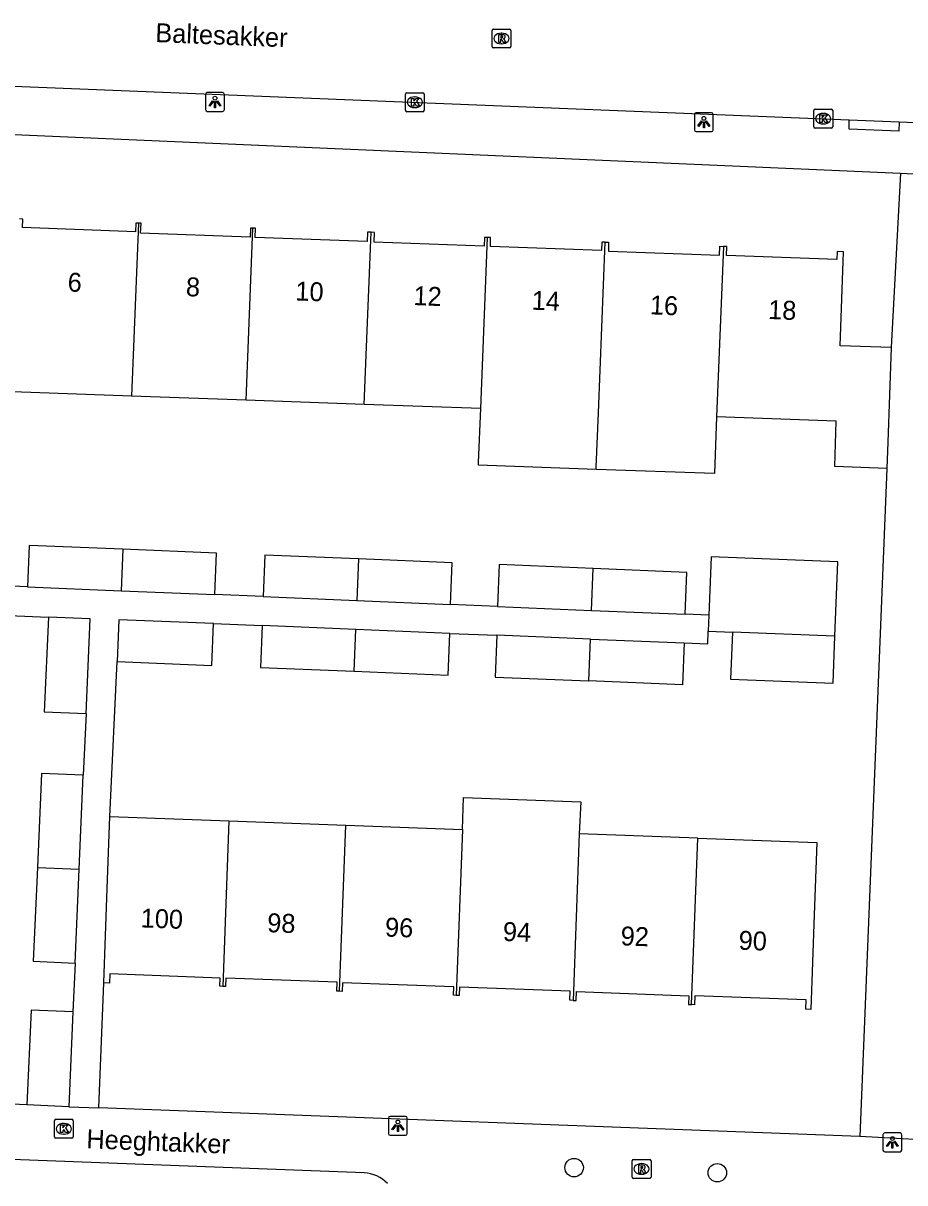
# Model space of a CAD drawing. Extents: x 161355 to 162026, y 386504 to 387459.
# Drawn here: x 161862.3 to 161908.9, y 387112.8 to 387174.1 of the extents above; entities that cross this region are included whole.
import ezdxf

# ---------------------------------------------------------------- set-up
doc = ezdxf.new("R2010")
doc.units = 0
for name, color, linetype in [('IMGEO_Boom', 7, 'Continuous'), ('IMGEO_Groenvoorziening', 7, 'Continuous'), ('IMGEO_Kolk', 7, 'Continuous'), ('IMGEO_Lichtpunt', 7, 'Continuous'), ('IMGEO_Openbare_ruimte_label', 7, 'Continuous'), ('IMGEO_Pand', 7, 'Continuous'), ('IMGEO_Pand_nummerreeks', 7, 'Continuous'), ('IMGEO_Rijbaan_lokaal_open', 7, 'Continuous'), ('IMGEO_Rioolput', 7, 'Continuous'), ('IMGEO_Voetpad_open', 7, 'Continuous')]:
    doc.layers.add(name, color=color, linetype=linetype)

msp = doc.modelspace()

# ---------------------------------------------------------------- linework, layer by layer
at = {"layer": 'IMGEO_Boom'}
for centre in [(161891.464, 387113.641), (161899.031, 387113.372)]:
    msp.add_circle(centre, 0.489, dxfattribs=at)
at = {"layer": 'IMGEO_Groenvoorziening'}
for points in [[(161908.713, 387166.192), (161908.216, 387156.976)], [(161907.989, 387150.59), (161906.571, 387115.293)]]:
    msp.add_lwpolyline(points, dxfattribs=at)
at = {"layer": 'IMGEO_Kolk'}
for p, q in [((161882.544, 387169.506), (161882.544, 387170.358)), ((161882.619, 387170.432), (161883.471, 387170.432)), ((161883.032, 387170.212), (161883.057, 387170.212)), ((161883.545, 387170.358), (161883.545, 387169.506)), ((161883.471, 387169.432), (161882.619, 387169.432)), ((161883.055, 387169.652), (161883.03, 387169.652)), ((161904.128, 387168.638), (161904.128, 387169.49)), ((161904.203, 387169.564), (161905.055, 387169.564)), ((161905.129, 387169.49), (161905.129, 387168.638)), ((161904.639, 387168.784), (161904.614, 387168.784)), ((161904.616, 387169.344), (161904.641, 387169.344)), ((161905.055, 387168.564), (161904.203, 387168.564)), ((161863.995, 387115.269), (161863.995, 387116.121)), ((161864.07, 387116.195), (161864.922, 387116.195)), ((161864.996, 387116.121), (161864.996, 387115.269)), ((161864.483, 387115.975), (161864.508, 387115.975)), ((161864.922, 387115.195), (161864.07, 387115.195)), ((161864.506, 387115.415), (161864.481, 387115.415))]:
    msp.add_line(p, q, dxfattribs=at)
for points in [[(161882.544, 387169.506), (161882.544, 387170.358)], [(161882.619, 387170.432), (161883.471, 387170.432)], [(161882.865, 387170.132), (161882.988, 387170.132), (161882.988, 387169.981), (161883.118, 387170.132), (161883.282, 387170.132), (161883.136, 387169.981), (161883.289, 387169.732), (161883.137, 387169.732), (161883.052, 387169.896), (161882.988, 387169.829), (161882.988, 387169.732), (161882.865, 387169.732), (161882.865, 387170.132)], [(161883.545, 387170.358), (161883.545, 387169.506)], [(161883.471, 387169.432), (161882.619, 387169.432)], [(161904.128, 387168.638), (161904.128, 387169.49)], [(161904.203, 387169.564), (161905.055, 387169.564)], [(161905.129, 387169.49), (161905.129, 387168.638)], [(161904.449, 387169.264), (161904.572, 387169.264), (161904.572, 387169.113), (161904.702, 387169.264), (161904.866, 387169.264), (161904.72, 387169.113), (161904.873, 387168.864), (161904.721, 387168.864), (161904.636, 387169.028), (161904.572, 387168.961), (161904.572, 387168.864), (161904.449, 387168.864), (161904.449, 387169.264)], [(161905.055, 387168.564), (161904.203, 387168.564)], [(161863.995, 387115.269), (161863.995, 387116.121)], [(161864.07, 387116.195), (161864.922, 387116.195)], [(161864.996, 387116.121), (161864.996, 387115.269)], [(161864.316, 387115.895), (161864.439, 387115.895), (161864.439, 387115.744), (161864.569, 387115.895), (161864.733, 387115.895), (161864.587, 387115.744), (161864.74, 387115.495), (161864.588, 387115.495), (161864.503, 387115.659), (161864.439, 387115.592), (161864.439, 387115.495), (161864.316, 387115.495), (161864.316, 387115.895)], [(161864.922, 387115.195), (161864.07, 387115.195)]]:
    msp.add_lwpolyline(points, dxfattribs=at)
for centre, start, end in [((161882.621, 387170.356), 91.55205, 178.44795), ((161882.621, 387170.356), 91.55205, 178.44795), ((161883.469, 387170.356), 1.55205, 88.44795), ((161883.469, 387170.356), 1.55205, 88.44795), ((161882.621, 387169.508), 181.55205, 268.44795), ((161882.621, 387169.508), 181.55205, 268.44795), ((161883.469, 387169.508), 271.55205, 358.44795), ((161883.469, 387169.508), 271.55205, 358.44795), ((161904.205, 387169.488), 91.55205, 178.44795), ((161904.205, 387169.488), 91.55205, 178.44795), ((161905.053, 387169.488), 1.55205, 88.44795), ((161905.053, 387169.488), 1.55205, 88.44795), ((161904.205, 387168.64), 181.55205, 268.44795), ((161904.205, 387168.64), 181.55205, 268.44795), ((161905.053, 387168.64), 271.55205, 358.44795), ((161905.053, 387168.64), 271.55205, 358.44795), ((161864.072, 387116.119), 91.55205, 178.44795), ((161864.072, 387116.119), 91.55205, 178.44795), ((161864.92, 387116.119), 1.55205, 88.44795), ((161864.92, 387116.119), 1.55205, 88.44795), ((161864.072, 387115.271), 181.55205, 268.44795), ((161864.072, 387115.271), 181.55205, 268.44795), ((161864.92, 387115.271), 271.55205, 358.44795), ((161864.92, 387115.271), 271.55205, 358.44795)]:
    msp.add_arc(centre, 0.0765, start, end, dxfattribs=at)
for centre, major_axis, ratio, start_param, end_param in [((161883.031, 387169.932), (-0.387, 0.002), 0.722429, 4.712389, 7.853982), ((161883.056, 387169.932), (-0.39, 0.002), 0.717154, 1.570796, 4.712389), ((161904.615, 387169.064), (-0.387, 0.002), 0.722429, 4.712389, 7.853982), ((161904.64, 387169.064), (-0.39, 0.002), 0.717154, 1.570796, 4.712389), ((161864.482, 387115.695), (-0.387, 0.002), 0.722429, 4.712389, 7.853982), ((161864.507, 387115.695), (-0.39, 0.002), 0.717154, 1.570796, 4.712389)]:
    msp.add_ellipse(centre, major_axis=major_axis, ratio=ratio, start_param=start_param, end_param=end_param, dxfattribs=at)
at = {"layer": 'IMGEO_Lichtpunt'}
for p, q in [((161871.985, 387170.349), (161871.985, 387169.542)), ((161871.985, 387170.349), (161871.985, 387169.542)), ((161872.887, 387170.444), (161872.079, 387170.444)), ((161872.887, 387170.444), (161872.079, 387170.444)), ((161872.981, 387169.542), (161872.981, 387170.349)), ((161872.981, 387169.542), (161872.981, 387170.349)), ((161872.079, 387169.448), (161872.887, 387169.448)), ((161872.079, 387169.448), (161872.887, 387169.448)), ((161898.725, 387169.377), (161897.917, 387169.377)), ((161898.725, 387169.377), (161897.917, 387169.377)), ((161897.823, 387169.282), (161897.823, 387168.475)), ((161897.823, 387169.282), (161897.823, 387168.475)), ((161898.819, 387168.475), (161898.819, 387169.282)), ((161898.819, 387168.475), (161898.819, 387169.282)), ((161897.917, 387168.381), (161898.725, 387168.381)), ((161897.917, 387168.381), (161898.725, 387168.381)), ((161881.651, 387116.257), (161881.651, 387115.45)), ((161881.651, 387116.257), (161881.651, 387115.45)), ((161882.553, 387116.352), (161881.745, 387116.352)), ((161882.553, 387116.352), (161881.745, 387116.352)), ((161882.647, 387115.45), (161882.647, 387116.257)), ((161882.647, 387115.45), (161882.647, 387116.257)), ((161908.688, 387115.474), (161907.88, 387115.474)), ((161908.688, 387115.474), (161907.88, 387115.474)), ((161881.745, 387115.356), (161882.553, 387115.356)), ((161881.745, 387115.356), (161882.553, 387115.356)), ((161907.786, 387115.379), (161907.786, 387114.572)), ((161907.786, 387115.379), (161907.786, 387114.572)), ((161908.782, 387114.572), (161908.782, 387115.379)), ((161908.782, 387114.572), (161908.782, 387115.379)), ((161907.88, 387114.478), (161908.688, 387114.478)), ((161907.88, 387114.478), (161908.688, 387114.478))]:
    msp.add_line(p, q, dxfattribs=at)
for points in [[(161872.359, 387170.013), (161872.398, 387169.985), (161872.21, 387169.723), (161872.172, 387169.75), (161872.359, 387170.013)], [(161872.571, 387169.985), (161872.609, 387170.012), (161872.796, 387169.75), (161872.757, 387169.722), (161872.571, 387169.985)], [(161872.461, 387169.965), (161872.508, 387169.965), (161872.508, 387169.643), (161872.461, 387169.643), (161872.461, 387169.965)], [(161898.197, 387168.946), (161898.236, 387168.918), (161898.048, 387168.656), (161898.01, 387168.683), (161898.197, 387168.946)], [(161898.299, 387168.898), (161898.346, 387168.898), (161898.346, 387168.576), (161898.299, 387168.576), (161898.299, 387168.898)], [(161898.409, 387168.918), (161898.447, 387168.945), (161898.634, 387168.683), (161898.595, 387168.655), (161898.409, 387168.918)], [(161882.025, 387115.921), (161882.064, 387115.893), (161881.876, 387115.631), (161881.838, 387115.658), (161882.025, 387115.921)], [(161882.127, 387115.873), (161882.174, 387115.873), (161882.174, 387115.551), (161882.127, 387115.551), (161882.127, 387115.873)], [(161882.237, 387115.893), (161882.275, 387115.92), (161882.462, 387115.658), (161882.423, 387115.63), (161882.237, 387115.893)], [(161908.16, 387115.043), (161908.199, 387115.015), (161908.011, 387114.753), (161907.973, 387114.78), (161908.16, 387115.043)], [(161908.262, 387114.995), (161908.309, 387114.995), (161908.309, 387114.673), (161908.262, 387114.673), (161908.262, 387114.995)], [(161908.372, 387115.015), (161908.41, 387115.042), (161908.597, 387114.78), (161908.558, 387114.752), (161908.372, 387115.015)]]:
    msp.add_lwpolyline(points, dxfattribs=at)
for centre in [(161872.484, 387170.147), (161898.322, 387169.08), (161882.15, 387116.055), (161908.285, 387115.177)]:
    msp.add_circle(centre, 0.0994, dxfattribs=at)
for centre, start, end in [((161872.079, 387170.349), 90, 180), ((161872.079, 387170.349), 90, 180), ((161872.887, 387170.349), 0, 90), ((161872.887, 387170.349), 0, 90), ((161872.079, 387169.542), 180, 270), ((161872.079, 387169.542), 180, 270), ((161872.887, 387169.542), 270, 0), ((161872.887, 387169.542), 270, 360), ((161897.917, 387169.282), 90, 180), ((161897.917, 387169.282), 90, 180), ((161898.725, 387169.282), 0, 90), ((161898.725, 387169.282), 0, 90), ((161897.917, 387168.475), 180, 270), ((161897.917, 387168.475), 180, 270), ((161898.725, 387168.475), 270, 0), ((161898.725, 387168.475), 270, 360), ((161881.745, 387116.257), 90, 180), ((161881.745, 387116.257), 90, 180), ((161882.553, 387116.257), 0, 90), ((161882.553, 387116.257), 0, 90), ((161881.745, 387115.45), 180, 270), ((161881.745, 387115.45), 180, 270), ((161882.553, 387115.45), 270, 0), ((161882.553, 387115.45), 270, 360), ((161907.88, 387115.379), 90, 180), ((161907.88, 387115.379), 90, 180), ((161908.688, 387115.379), 0, 90), ((161908.688, 387115.379), 0, 90), ((161907.88, 387114.572), 180, 270), ((161907.88, 387114.572), 180, 270), ((161908.688, 387114.572), 270, 0), ((161908.688, 387114.572), 270, 360)]:
    msp.add_arc(centre, 0.0946, start, end, dxfattribs=at)
at = {"layer": 'IMGEO_Pand'}
for points in [[(161868.44, 387163.54), (161868.303, 387163.545), (161868.287, 387163.093), (161862.314, 387163.306), (161862.33, 387163.76), (161862.155, 387163.767)], [(161868.44, 387163.54), (161868.076, 387154.408)], [(161874.488, 387163.278), (161874.357, 387163.283), (161874.34, 387162.809), (161868.555, 387163.014), (161868.574, 387163.535), (161868.44, 387163.54)], [(161874.126, 387154.193), (161874.488, 387163.278)], [(161880.732, 387163.066), (161880.55, 387163.072), (161880.533, 387162.579), (161874.604, 387162.79), (161874.621, 387163.273), (161874.488, 387163.278)], [(161880.369, 387153.971), (161880.732, 387163.066)], [(161886.892, 387162.789), (161886.732, 387162.794), (161886.716, 387162.333), (161880.896, 387162.54), (161880.915, 387163.059), (161880.732, 387163.066)], [(161886.532, 387153.752), (161886.892, 387162.789)], [(161893.11, 387162.541), (161892.93, 387162.547), (161892.914, 387162.095), (161887.036, 387162.304), (161887.053, 387162.783), (161886.892, 387162.789)], [(161892.632, 387150.533), (161892.636, 387150.654), (161892.751, 387153.531), (161893.11, 387162.541)], [(161893.11, 387162.541), (161893.289, 387162.535), (161893.273, 387162.061), (161899.151, 387161.852), (161899.167, 387162.325), (161899.352, 387162.319)], [(161899.352, 387162.319), (161898.993, 387153.309)], [(161908.216, 387156.976), (161905.525, 387157.071), (161905.701, 387162.036), (161905.361, 387162.048), (161905.345, 387161.622), (161899.521, 387161.829), (161899.538, 387162.312), (161899.352, 387162.319)], [(161908.216, 387156.976), (161908.038, 387151.98), (161907.989, 387150.59)], [(161868.076, 387154.408), (161861.791, 387154.631)], [(161874.126, 387154.193), (161868.076, 387154.408)], [(161880.369, 387153.971), (161874.126, 387154.193)], [(161886.532, 387153.752), (161880.369, 387153.971)], [(161892.632, 387150.533), (161886.413, 387150.754), (161886.418, 387150.901), (161886.532, 387153.752)], [(161898.993, 387153.309), (161898.886, 387150.311), (161892.632, 387150.533)], [(161907.989, 387150.59), (161905.236, 387150.688), (161905.321, 387153.084), (161898.993, 387153.309)], [(161867.608, 387146.316), (161862.662, 387146.519), (161862.572, 387144.33)], [(161867.608, 387146.316), (161867.518, 387144.124)], [(161872.468, 387143.917), (161872.558, 387146.113), (161867.608, 387146.316)], [(161880.071, 387145.806), (161875.115, 387146.009), (161875.025, 387143.81)], [(161880.071, 387145.806), (161879.98, 387143.602)], [(161884.934, 387143.395), (161885.025, 387145.603), (161880.071, 387145.806)], [(161892.466, 387145.298), (161887.511, 387145.501), (161887.42, 387143.291)], [(161905.244, 387141.73), (161905.397, 387145.655), (161898.705, 387145.917), (161898.578, 387142.825)], [(161892.376, 387143.084), (161892.466, 387145.298)], [(161897.333, 387142.877), (161897.424, 387145.095), (161892.466, 387145.298)], [(161862.572, 387144.33), (161867.518, 387144.124)], [(161867.518, 387144.124), (161872.468, 387143.917)], [(161875.025, 387143.81), (161879.98, 387143.602)], [(161879.98, 387143.602), (161884.934, 387143.395)], [(161887.42, 387143.291), (161892.376, 387143.084)], [(161892.376, 387143.084), (161897.333, 387142.877)], [(161863.684, 387142.723), (161863.462, 387137.726), (161865.669, 387137.628)], [(161865.669, 387137.628), (161865.888, 387142.635), (161863.684, 387142.723)], [(161872.411, 387142.386), (161867.407, 387142.592), (161867.317, 387140.381)], [(161898.578, 387142.825), (161898.556, 387141.992)], [(161867.317, 387140.381), (161872.32, 387140.175), (161872.411, 387142.386)], [(161874.976, 387142.28), (161874.885, 387140.069), (161879.841, 387139.865)], [(161879.932, 387142.076), (161874.976, 387142.28)], [(161879.841, 387139.865), (161879.932, 387142.076)], [(161879.841, 387139.865), (161884.8, 387139.661), (161884.891, 387141.872)], [(161884.891, 387141.872), (161879.932, 387142.076)], [(161898.556, 387141.992), (161899.827, 387141.942)], [(161899.827, 387141.942), (161899.73, 387139.459), (161905.146, 387139.247), (161905.244, 387141.73)], [(161905.244, 387141.73), (161899.827, 387141.942)], [(161887.383, 387141.769), (161887.292, 387139.558), (161892.237, 387139.354)], [(161892.328, 387141.566), (161887.383, 387141.769)], [(161892.237, 387139.354), (161892.328, 387141.566)], [(161897.275, 387141.362), (161897.184, 387139.151), (161892.237, 387139.354)], [(161892.328, 387141.566), (161897.275, 387141.362)], [(161865.526, 387134.37), (161863.317, 387134.468), (161863.097, 387129.503)], [(161865.308, 387129.405), (161865.526, 387134.37)], [(161885.559, 387131.509), (161885.622, 387133.206), (161891.814, 387132.975), (161891.737, 387131.281)], [(161866.601, 387123.401), (161866.785, 387128.398), (161866.925, 387132.195)], [(161866.925, 387132.195), (161873.217, 387131.963)], [(161873.217, 387131.963), (161872.89, 387123.219)], [(161873.217, 387131.963), (161879.393, 387131.736)], [(161879.065, 387122.961), (161879.393, 387131.736)], [(161879.393, 387131.736), (161885.559, 387131.509)], [(161885.559, 387131.509), (161885.232, 387122.744)], [(161891.737, 387131.281), (161891.408, 387122.48)], [(161898, 387131.051), (161891.737, 387131.281)], [(161897.672, 387122.257), (161898, 387131.051)], [(161898, 387131.051), (161904.295, 387130.819), (161904.154, 387127.002), (161903.97, 387122.005), (161903.706, 387122.015), (161903.724, 387122.505), (161897.846, 387122.721), (161897.828, 387122.251), (161897.672, 387122.257)], [(161863.097, 387129.503), (161862.877, 387124.542), (161865.09, 387124.444)], [(161863.097, 387129.503), (161865.308, 387129.405)], [(161865.09, 387124.444), (161865.308, 387129.405)], [(161872.89, 387123.219), (161872.735, 387123.224), (161872.751, 387123.661), (161866.92, 387123.876), (161866.902, 387123.39), (161866.601, 387123.401)], [(161879.065, 387122.961), (161878.919, 387122.967), (161878.937, 387123.437), (161873.062, 387123.653), (161873.046, 387123.213), (161872.89, 387123.219)], [(161885.232, 387122.744), (161885.082, 387122.749), (161885.099, 387123.198), (161879.226, 387123.414), (161879.209, 387122.956), (161879.065, 387122.961)], [(161891.408, 387122.48), (161891.24, 387122.486), (161891.257, 387122.966), (161885.4, 387123.182), (161885.383, 387122.738), (161885.232, 387122.744)], [(161891.408, 387122.48), (161891.574, 387122.474), (161891.592, 387122.946), (161897.53, 387122.727), (161897.513, 387122.263), (161897.672, 387122.257)], [(161864.977, 387121.868), (161862.762, 387121.966), (161862.54, 387116.959)], [(161864.977, 387121.868), (161864.758, 387116.862)], [(161864.758, 387116.862), (161862.54, 387116.959)]]:
    msp.add_lwpolyline(points, dxfattribs=at)
at = {"layer": 'IMGEO_Rijbaan_lokaal_open'}
for points in [[(161843.907, 387171.508), (161906.005, 387169.01)], [(161906.005, 387169.01), (161908.645, 387168.904)], [(161908.645, 387168.904), (161929.241, 387168.075), (161929.664, 387168.059)]]:
    msp.add_lwpolyline(points, dxfattribs=at)
at = {"layer": 'IMGEO_Rioolput'}
for p, q in [((161887.125, 387172.875), (161887.125, 387173.727)), ((161887.2, 387173.801), (161888.052, 387173.801)), ((161888.126, 387173.727), (161888.126, 387172.875)), ((161887.613, 387173.581), (161887.638, 387173.581)), ((161888.052, 387172.801), (161887.2, 387172.801)), ((161887.636, 387173.021), (161887.611, 387173.021)), ((161894.528, 387113.146), (161894.528, 387113.998)), ((161894.603, 387114.072), (161895.455, 387114.072)), ((161895.016, 387113.852), (161895.041, 387113.852)), ((161895.529, 387113.998), (161895.529, 387113.146)), ((161895.455, 387113.072), (161894.603, 387113.072)), ((161895.039, 387113.292), (161895.014, 387113.292))]:
    msp.add_line(p, q, dxfattribs=at)
for points in [[(161887.125, 387172.875), (161887.125, 387173.727)], [(161887.2, 387173.801), (161888.052, 387173.801)], [(161888.126, 387173.727), (161888.126, 387172.875)], [(161887.714, 387173.499), (161887.462, 387173.501), (161887.462, 387173.101)], [(161887.462, 387173.101), (161887.586, 387173.101), (161887.586, 387173.263), (161887.597, 387173.263)], [(161887.64, 387173.42), (161887.586, 387173.42), (161887.586, 387173.339)], [(161887.586, 387173.339), (161887.638, 387173.339)], [(161887.644, 387173.234), (161887.715, 387173.101), (161887.855, 387173.101), (161887.79, 387173.227)], [(161888.052, 387172.801), (161887.2, 387172.801)], [(161894.528, 387113.146), (161894.528, 387113.998)], [(161894.603, 387114.072), (161895.455, 387114.072)], [(161895.117, 387113.77), (161894.865, 387113.772), (161894.865, 387113.372)], [(161895.043, 387113.691), (161894.989, 387113.691), (161894.989, 387113.61)], [(161894.989, 387113.61), (161895.041, 387113.61)], [(161895.529, 387113.998), (161895.529, 387113.146)], [(161895.455, 387113.072), (161894.603, 387113.072)], [(161894.865, 387113.372), (161894.989, 387113.372), (161894.989, 387113.534), (161895, 387113.534)], [(161895.047, 387113.505), (161895.118, 387113.372), (161895.258, 387113.372), (161895.193, 387113.498)]]:
    msp.add_lwpolyline(points, dxfattribs=at)
for centre, radius, start, end in [((161887.202, 387173.725), 0.0765, 91.55205, 178.44795), ((161887.202, 387173.725), 0.0765, 91.55205, 178.44795), ((161888.05, 387173.725), 0.0765, 1.55205, 88.44795), ((161888.05, 387173.725), 0.0765, 1.55205, 88.44795), ((161887.596, 387173.21), 0.0533, 26.02933, 88.69889), ((161887.622, 387173.528), 0.19, 274.7715, 282.96867), ((161887.646, 387173.324), 0.0964, 77.00612, 93.18647), ((161887.66, 387173.381), 0.0378, 276.66336, 79.67722), ((161887.713, 387173.389), 0.109, 350.36119, 89.41601), ((161887.711, 387173.389), 0.112, 277.58423, 350.98172), ((161887.695, 387173.174), 0.108, 29.51342, 73.79051), ((161887.202, 387172.877), 0.0765, 181.55205, 268.44795), ((161887.202, 387172.877), 0.0765, 181.55205, 268.44795), ((161888.05, 387172.877), 0.0765, 271.55205, 358.44795), ((161888.05, 387172.877), 0.0765, 271.55205, 358.44795), ((161894.605, 387113.996), 0.0765, 91.55205, 178.44795), ((161894.605, 387113.996), 0.0765, 91.55205, 178.44795), ((161895.025, 387113.799), 0.19, 274.7715, 282.96867), ((161895.049, 387113.595), 0.0964, 77.00612, 93.18647), ((161895.063, 387113.652), 0.0378, 276.66336, 79.67722), ((161895.116, 387113.66), 0.109, 350.36119, 89.41601), ((161895.114, 387113.66), 0.112, 277.58423, 350.98172), ((161895.453, 387113.996), 0.0765, 1.55205, 88.44795), ((161895.453, 387113.996), 0.0765, 1.55205, 88.44795), ((161894.605, 387113.148), 0.0765, 181.55205, 268.44795), ((161894.605, 387113.148), 0.0765, 181.55205, 268.44795), ((161894.999, 387113.481), 0.0533, 26.02933, 88.69889), ((161895.098, 387113.445), 0.108, 29.51342, 73.79051), ((161895.453, 387113.148), 0.0765, 271.55205, 358.44795), ((161895.453, 387113.148), 0.0765, 271.55205, 358.44795)]:
    msp.add_arc(centre, radius, start, end, dxfattribs=at)
for centre, major_axis, ratio, start_param, end_param in [((161887.612, 387173.301), (-0.387, 0.002), 0.722429, 4.712389, 7.853982), ((161887.637, 387173.301), (-0.39, 0.002), 0.717154, 1.570796, 4.712389), ((161895.015, 387113.572), (-0.387, 0.002), 0.722429, 4.712389, 7.853982), ((161895.04, 387113.572), (-0.39, 0.002), 0.717154, 1.570796, 4.712389)]:
    msp.add_ellipse(centre, major_axis=major_axis, ratio=ratio, start_param=start_param, end_param=end_param, dxfattribs=at)
at = {"layer": 'IMGEO_Voetpad_open'}
for points in [[(161843.278, 387169.042), (161908.713, 387166.192)], [(161908.645, 387168.904), (161908.631, 387168.405), (161905.991, 387168.511), (161906.005, 387169.01)], [(161908.713, 387166.192), (161913.569, 387165.943)], [(161862.572, 387144.33), (161860.126, 387144.433)], [(161839.802, 387143.735), (161863.684, 387142.723)], [(161875.025, 387143.81), (161872.468, 387143.917)], [(161887.42, 387143.291), (161884.934, 387143.395)], [(161898.578, 387142.825), (161897.333, 387142.877)], [(161872.411, 387142.386), (161874.976, 387142.28)], [(161884.891, 387141.872), (161887.383, 387141.769)], [(161897.275, 387141.362), (161898.537, 387141.31), (161898.556, 387141.992)], [(161866.925, 387132.195), (161867.317, 387140.381)], [(161865.669, 387137.628), (161865.526, 387134.37)], [(161865.09, 387124.444), (161864.977, 387121.868)], [(161866.348, 387116.802), (161866.601, 387123.401)], [(161862.54, 387116.959), (161853.403, 387117.391)], [(161864.758, 387116.862), (161866.348, 387116.802)], [(161906.571, 387115.293), (161866.348, 387116.802)], [(161911.726, 387114.997), (161906.571, 387115.293)], [(161880.366, 387113.362), (161846.36, 387114.649)]]:
    msp.add_lwpolyline(points, dxfattribs=at)
msp.add_arc((161880.299, 387111.6), 1.763, 42.75159, 87.83431, dxfattribs=at)

# ---------------------------------------------------------------- texts
at = {"layer": 'IMGEO_Openbare_ruimte_label'}
for s, rotation, p in [('Baltesakker', 357.7071, (161869.318, 387173.115)), ('Heeghtakker', 357.82163, (161865.675, 387114.665))]:
    msp.add_text(s, height=1, rotation=rotation, dxfattribs=at).set_placement(p)
at = {"layer": 'IMGEO_Pand_nummerreeks'}
for s, rotation, p in [('6', 357.75316, (161864.683, 387159.936)), ('8', 357.75316, (161870.933, 387159.691)), ('10', 357.75316, (161876.719, 387159.464)), ('12', 357.75316, (161882.959, 387159.219)), ('14', 357.75316, (161889.208, 387158.974)), ('16', 357.75401, (161895.454, 387158.729)), ('18', 357.75316, (161901.703, 387158.484)), ('100', 357.86701, (161868.545, 387126.337)), ('98', 357.86701, (161875.232, 387126.088)), ('96', 357.86701, (161881.457, 387125.856)), ('94', 357.8686, (161887.686, 387125.623)), ('92', 357.8686, (161893.911, 387125.391)), ('90', 357.86701, (161900.145, 387125.16))]:
    msp.add_text(s, height=1, rotation=rotation, dxfattribs=at).set_placement(p)

doc.saveas('drawing.dxf')
